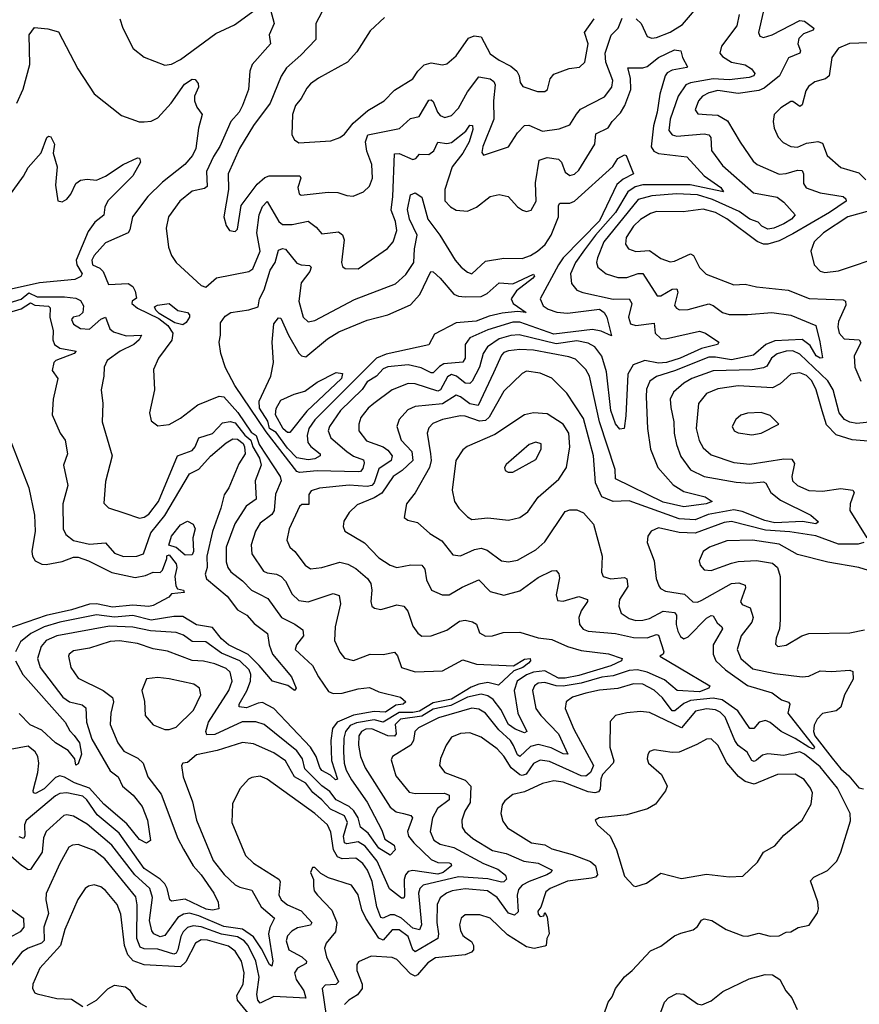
# Model space of a CAD drawing. Extents: x 1552033 to 1694788, y 811965 to 917215.
# Tile 277 of 632: x 1591468 to 1595156, y 908916 to 913242. Entities that reach past the tile are written whole.
import ezdxf

# ---------------------------------------------------------------- set-up
doc = ezdxf.new("R2010")
doc.units = 0

msp = doc.modelspace()

# ---------------------------------------------------------------- linework, layer by layer
at = {"layer": '0CON20XD'}
for points in [[(1592822.2, 913325), (1592769.5, 913225), (1592768.5, 913155), (1592702.9, 913085), (1592640.3, 913029.7), (1592616.2, 912993.8), (1592584.5, 912914.5), (1592568.7, 912875), (1592495, 912776.4), (1592433.6, 912675), (1592384.2, 912565), (1592384.6, 912495), (1592364.2, 912375), (1592375, 912337.5), (1592390, 912315), (1592415, 912311.4), (1592425, 912321.2), (1592440.5, 912425), (1592511.3, 912518.7), (1592545, 912548.4), (1592563.8, 912556.2), (1592698.1, 912555), (1592703.1, 912545), (1592689.2, 912505), (1592695.8, 912475.8), (1592705, 912470.8), (1592823.6, 912483.6), (1592865, 912482.5), (1592905, 912468.9), (1592933.2, 912466.8), (1592978, 912485), (1593005, 912510.8), (1593017.6, 912545), (1593015.3, 912605), (1592993.3, 912663.3), (1592987.4, 912705), (1592997.9, 912735), (1593135.8, 912764.2), (1593185, 912806.9), (1593223.6, 912816.4), (1593265, 912887.5), (1593275, 912889.5), (1593285, 912881.9), (1593303.2, 912835), (1593315, 912820), (1593335, 912811.3), (1593365, 912821.3), (1593395, 912853.2), (1593434.8, 912925.2), (1593485, 912990.9), (1593535, 912982.1), (1593550.5, 912970.5), (1593557.1, 912955), (1593549.5, 912885), (1593550.2, 912805), (1593502.2, 912685), (1593497.8, 912657.8), (1593505, 912645.8), (1593615, 912683.1), (1593655.4, 912745), (1593685, 912777.3), (1593705, 912777.9), (1593765, 912751.8), (1593838.5, 912761.5), (1593885, 912780), (1593914.1, 912825.9), (1593932.1, 912847.9), (1594036.9, 912903.1), (1594069.4, 912945), (1594073.8, 912975), (1594043.4, 913055), (1594040.7, 913095), (1594066.3, 913173.7), (1594097.3, 913205), (1594115, 913248.9)], [(1594176.2, 913245), (1594197.7, 913225), (1594225, 913167.9), (1594245, 913160.6), (1594265, 913163.3), (1594325, 913187), (1594379.1, 913220.9), (1594475, 913333.3)], [(1591908.6, 913245), (1591920.8, 913205), (1591967.1, 913115), (1592015, 913076.9), (1592105, 913041.1), (1592135, 913046.2), (1592175, 913066), (1592329.4, 913180.6), (1592411.7, 913218.3), (1592502, 913285)], [(1592570, 913285), (1592585.6, 913225), (1592564.6, 913175), (1592569.1, 913135), (1592489.1, 913045), (1592478.9, 913015), (1592473.5, 912935), (1592447, 912865), (1592432.1, 912835), (1592395.3, 912795), (1592346.7, 912685), (1592319.5, 912640.5), (1592288, 912575), (1592291.9, 912508.1), (1592279.6, 912500.4), (1592225, 912488.9), (1592171.1, 912445), (1592121.8, 912375), (1592111.1, 912325), (1592121.7, 912241.7), (1592135.4, 912205.4), (1592156, 912175), (1592265, 912073.1), (1592285, 912067.1), (1592332.6, 912107.4), (1592474.3, 912135.7), (1592492.5, 912147.5), (1592524.5, 912225), (1592510.3, 912305), (1592520.6, 912385), (1592535, 912420.9), (1592555, 912442.2), (1592606.5, 912355), (1592622.4, 912342.4), (1592665, 912341.6), (1592735, 912356.6), (1592770.1, 912330.1), (1592795, 912301.1), (1592868.9, 912308.9), (1592885.7, 912295.7), (1592893.9, 912275), (1592881.1, 912175), (1592886.8, 912156.8), (1592897.9, 912147.9), (1592955, 912146.5), (1593084.3, 912235.7), (1593108.5, 912265), (1593124.1, 912315), (1593119.3, 912355), (1593099.3, 912405), (1593107.9, 912465), (1593115, 912652), (1593135, 912653.3), (1593195, 912628), (1593208.3, 912631.7), (1593225, 912650.8), (1593265, 912649.7), (1593287.1, 912665), (1593305, 912704), (1593345, 912697.2), (1593365, 912702.2), (1593427.7, 912752.3), (1593445, 912778.2), (1593456.5, 912776.5), (1593458.9, 912758.9), (1593442.3, 912705), (1593414.8, 912655), (1593367.4, 912595), (1593335.6, 912495), (1593335.3, 912445.3), (1593359.9, 912419.9), (1593385.8, 912404.2), (1593435, 912400), (1593475, 912417.5), (1593535, 912464.6), (1593575, 912473.3), (1593614.5, 912464.5), (1593655, 912420), (1593676.7, 912405), (1593695, 912399.2), (1593715, 912404.2), (1593736.8, 912445), (1593734.7, 912525), (1593750.6, 912625), (1593785, 912636.1), (1593835, 912628.9), (1593848.5, 912615), (1593865, 912571.9), (1593885, 912557.5), (1593905, 912562.7), (1593925, 912580), (1593994.6, 912695), (1593999.7, 912740.3), (1594053.2, 912766.8), (1594070.2, 912795), (1594107.9, 912832.1), (1594127, 912865), (1594152.2, 912935), (1594150.9, 912985), (1594140, 913030), (1594205, 913030.4), (1594225, 913035.9), (1594274.6, 913075.4), (1594345, 913108.6), (1594372.5, 913105), (1594380, 913075), (1594402.1, 913035), (1594399.2, 913030.8), (1594335, 913019.4), (1594311.9, 913008.1), (1594303.2, 912995), (1594280.2, 912915), (1594268.1, 912835), (1594251.7, 912775), (1594242.3, 912682.3), (1594254.3, 912664.3), (1594275, 912654), (1594398.8, 912638.8), (1594474.7, 912555), (1594548.2, 912505), (1594560, 912485), (1594413.8, 912516.2), (1594205, 912515.9), (1594172, 912508), (1594139.5, 912485), (1594085.5, 912395), (1593997.2, 912295), (1593949.4, 912230.6), (1593909, 912175), (1593887.5, 912125), (1593892, 912082), (1593915, 912053.8), (1593942.6, 912042.6), (1594075, 912014.4), (1594145.2, 912015.3), (1594156.8, 911995), (1594142.3, 911935), (1594151.6, 911905), (1594175, 911897.6), (1594255, 911907.8), (1594260, 911865), (1594285, 911841.3), (1594305, 911839.2), (1594455, 911872.7), (1594480.8, 911865), (1594540, 911825), (1594534, 911815), (1594462.6, 911797.4), (1594369.7, 911755), (1594309.2, 911735), (1594275, 911732.4), (1594215, 911744.6), (1594163.3, 911725), (1594139.8, 911685), (1594130.7, 911500.7), (1594124.1, 911445.9), (1594105, 911442), (1594085, 911465.8), (1594064.8, 911524.8), (1594045.5, 911695), (1594025, 911763.6), (1593994.6, 911805), (1593965, 911820.9), (1593915, 911830.5), (1593825, 911817.6), (1593662.7, 911857.3), (1593625, 911854.2), (1593575, 911839.7), (1593522.6, 911805), (1593504.2, 911775.8), (1593487.4, 911715), (1593456.4, 911653.6), (1593445, 911642.8), (1593425, 911645.3), (1593386.8, 911675), (1593365, 911682.3), (1593347.6, 911672.4), (1593317.1, 911615), (1593305, 911609.3), (1593205, 911641.7), (1593175, 911643.5), (1593103.8, 911616.2), (1593023.2, 911555), (1592998.7, 911535), (1592966.5, 911493.5), (1592957.5, 911465), (1592958, 911435), (1592991.5, 911391.5), (1593065, 911365.2), (1593085, 911351.1), (1593104.3, 911325), (1593099.7, 911305), (1593045, 911267.8), (1593025, 911206.7), (1593014.6, 911195), (1592995, 911191.2), (1592915, 911196.2), (1592785, 911182.9), (1592748.3, 911171.7), (1592738, 911155), (1592737.6, 911112.4), (1592707.8, 911112.2), (1592697.2, 911102.8), (1592651.5, 911005), (1592641.9, 910955), (1592654.3, 910925), (1592676.7, 910905), (1592722.5, 910845), (1592745, 910828.9), (1592795, 910834.5), (1592875, 910858.2), (1592910.2, 910850.2), (1592945, 910830), (1592996.3, 910786.3), (1593010.6, 910765), (1593015.3, 910735), (1593010, 910685), (1593015.6, 910665.6), (1593026.7, 910656.7), (1593055, 910650), (1593081.5, 910658.5)], [(1594734.3, 913275), (1594713.2, 913185), (1594719.1, 913169.1), (1594735, 913163.2), (1594773.1, 913175), (1594895, 913237.5), (1594915, 913235.5), (1594956, 913204), (1594953.8, 913195), (1594910.6, 913179.4), (1594891.1, 913158.9), (1594886.4, 913135), (1594897.7, 913105), (1594895.6, 913095), (1594846.1, 913073.9), (1594805.4, 912994.6), (1594739.2, 912940.8), (1594715, 912930), (1594625, 912917.5), (1594535, 912931), (1594495, 912920.2), (1594467.5, 912905), (1594450, 912885), (1594435.5, 912845), (1594447.4, 912827.4), (1594484.7, 912824.7), (1594535, 912821.9), (1594576.8, 912796.8), (1594633.3, 912703.3), (1594690.2, 912620.2), (1594708.1, 912605), (1594805, 912563.4), (1594835, 912565.8), (1594885, 912581.2), (1594905, 912579.5), (1594911.8, 912565), (1594911.3, 912521.3), (1594923.5, 912503.5), (1594985, 912480.7), (1595085, 912465.4), (1595097.8, 912455), (1595098.2, 912445), (1595025, 912394.2), (1594865, 912300.3), (1594805, 912269.7), (1594755, 912255.5), (1594735, 912255.9), (1594707.7, 912267.7), (1594575, 912367.1), (1594525, 912395.2), (1594470.7, 912409.3), (1594382.4, 912397.6), (1594265, 912398.4), (1594239.5, 912390.5), (1594195.9, 912364.1), (1594163.8, 912335), (1594132.9, 912285), (1594129.1, 912255), (1594142.9, 912235), (1594175, 912223.9), (1594235, 912228), (1594285, 912192.9), (1594325, 912178.5), (1594345, 912180.4), (1594415, 912213.1), (1594427.7, 912205), (1594455, 912152.2), (1594484.3, 912124.3), (1594605, 912076.9), (1594655, 912079.7), (1594705, 912068.7), (1594844, 912054), (1594936.9, 912016.9), (1595085, 912010.9), (1595095.6, 912005), (1595097.5, 911987.5), (1595065.3, 911915), (1595062, 911892), (1595067.3, 911865), (1595090, 911840), (1595155.7, 911835.7), (1595162.5, 911822.5), (1595133.3, 911765), (1595136.7, 911715), (1595163.8, 911653.8)], [(1594628.5, 913265), (1594617.8, 913215), (1594551.8, 913125), (1594543.8, 913095), (1594555, 913080), (1594595, 913055.3), (1594655, 913042.8), (1594682.9, 913025), (1594697.9, 913005), (1594693.5, 912995), (1594672.8, 912987.2), (1594585, 912977.8), (1594515, 912982), (1594415.5, 912964.5), (1594395, 912955.3), (1594360.9, 912905), (1594325.2, 912804.8), (1594320.3, 912755), (1594335, 912735.4), (1594355, 912729.3), (1594475, 912739.7), (1594496.1, 912736.1), (1594504, 912724), (1594506.5, 912666.5), (1594555, 912600.7), (1594691.4, 912481.4), (1594795, 912462.2), (1594825, 912439.5), (1594874, 912385), (1594858.6, 912365), (1594824.2, 912345), (1594780.8, 912325), (1594755, 912321.9), (1594728.6, 912335), (1594711.9, 912351.9), (1594675, 912364.7), (1594628.2, 912398.2), (1594512, 912452), (1594445, 912471.4), (1594353.6, 912476.4), (1594245, 912468.4), (1594185, 912451.6), (1594034.4, 912265), (1594005.7, 912195), (1594002.5, 912175), (1594008.5, 912155), (1594045, 912125.3), (1594095, 912109.5), (1594135, 912109.2), (1594185, 912126.9), (1594205, 912126.2), (1594268.5, 912028.5), (1594285, 912028.8), (1594335, 912057.4), (1594355, 912059.3), (1594359.5, 912045), (1594345, 911986.7), (1594353.6, 911973.6), (1594367.2, 911967.2), (1594405, 911967.8), (1594495, 911993.6), (1594515, 911986.6), (1594555, 911955.9), (1594585, 911946.9), (1594665, 911945.9), (1594772.5, 911955), (1594855, 911943.3), (1594965, 911897.5), (1594983.8, 911826.2), (1594994.1, 911755.9), (1594985, 911754.7), (1594967.3, 911765), (1594940, 911810), (1594906.1, 911836.1), (1594785, 911830.4), (1594745.5, 911814.5), (1594691.5, 911768.5), (1594595, 911747.1), (1594525, 911759.6), (1594495, 911758.3), (1594345, 911698.7), (1594265.2, 911674.8), (1594235.7, 911654.3), (1594222.2, 911617.8), (1594219.5, 911585), (1594225.3, 911445.3), (1594238.9, 911355), (1594271.8, 911275), (1594338.8, 911198.8), (1594385, 911168.2), (1594478.8, 911145), (1594510, 911125), (1594483.8, 911115), (1594385, 911101.6), (1594295, 911121.5), (1594085.8, 911225), (1594083.9, 911265), (1594014.6, 911475), (1593971.8, 911675), (1593955.4, 911705), (1593909.5, 911749.5), (1593881.1, 911761.1), (1593725, 911789.8), (1593665, 911792.7), (1593615, 911787.5), (1593595, 911779.2), (1593585, 911767.1), (1593549.3, 911690.7), (1593482.8, 911547.2), (1593445, 911553.7), (1593405, 911585.2), (1593385, 911592.6), (1593325, 911554.6), (1593205, 911542.6), (1593172.9, 911527.1), (1593135.4, 911485), (1593125.4, 911455), (1593143.8, 911395), (1593190.3, 911345), (1593195.1, 911304.9), (1593148.8, 911261.2), (1593108.7, 911235), (1593058.9, 911161.1), (1593025, 911140.6), (1592950.4, 911109.6), (1592915, 911077.1), (1592891.9, 911038.1), (1592889.5, 911015), (1592896.7, 910995), (1592983.1, 910943.1), (1593045, 910877.1), (1593095, 910845.5), (1593125, 910834.5), (1593186.3, 910846.3), (1593235, 910845.5), (1593247.3, 910827.3), (1593255, 910781.2), (1593277.5, 910735), (1593324, 910715), (1593355.2, 910714.8), (1593411.8, 910748.2), (1593485, 910781.1), (1593535, 910729.1), (1593595, 910713.9), (1593665, 910733.1), (1593745, 910790.8), (1593805, 910820.8), (1593825, 910821.9), (1593836.9, 910806.9), (1593839.2, 910789.2), (1593824.6, 910714.6), (1593830, 910690), (1593855, 910687.8), (1593925, 910706.9), (1593962.2, 910695), (1593962.9, 910685), (1593935.3, 910645), (1593924.7, 910615), (1593927.7, 910585), (1593943.9, 910563.9), (1593965, 910554.7), (1594085, 910545.6), (1594165, 910527.9), (1594225, 910526.7), (1594265, 910540), (1594275, 910537.3), (1594298.2, 910465), (1594295, 910453.8), (1594280, 910445), (1594366, 910394), (1594500.5, 910315), (1594495.5, 910305), (1594455, 910289.4), (1594355.7, 910295), (1594300.9, 910340.9), (1594225, 910374.9), (1594182.5, 910385), (1594145, 910382.4), (1594075, 910358.5), (1594025, 910352.9), (1593935, 910327.5), (1593855, 910313.7), (1593824.7, 910314.7), (1593775, 910329.6), (1593745, 910326.7), (1593728.9, 910315), (1593721.1, 910295), (1593735.9, 910215.9), (1593757.1, 910185), (1593835, 910104.7), (1593875.5, 910015), (1593855, 910016.2), (1593802.9, 910042.9), (1593745, 910057.6), (1593711.7, 910048.3), (1593665, 910005.3), (1593655, 910011.8), (1593637.5, 910052.5), (1593623.7, 910075), (1593572.3, 910122.3), (1593515, 910194.7), (1593485, 910212.5), (1593455, 910216.6), (1593307.7, 910175), (1593219.7, 910130.3), (1593204.1, 910115), (1593197.4, 910075), (1593186.5, 910055), (1593105.6, 910005), (1593100.6, 909989.4), (1593119.9, 909919.9), (1593178.3, 909848.3), (1593205, 909841.7), (1593334.3, 909844.3), (1593355.3, 909835), (1593354.6, 909815), (1593303.5, 909776.5), (1593282, 909735), (1593271.2, 909675), (1593287.5, 909637.5), (1593315, 909620), (1593375, 909605.2), (1593505, 909534.5), (1593569.1, 909509.1), (1593602.9, 909482.9), (1593606.1, 909466.1), (1593595.4, 909454.6), (1593585, 909453.2), (1593525, 909467.2), (1593395, 909476.7), (1593240.8, 909439.2), (1593225.8, 909425), (1593220.4, 909405), (1593232.6, 909265), (1593225, 909244), (1593195, 909250.7), (1593145, 909294.3), (1593115, 909309.3), (1593095, 909308.8), (1593065, 909294.8), (1593055, 909297.2), (1593036.7, 909345), (1593016.1, 909455), (1592995.8, 909505), (1592976.1, 909535), (1592945, 909558.5), (1592885, 909555.6), (1592864.2, 909564.2), (1592846.3, 909595), (1592835, 909672.5), (1592819.6, 909705), (1592764.7, 909755), (1592555.3, 909905.3), (1592525, 909918.1), (1592487.2, 909912.8), (1592472.5, 909905), (1592435, 909862), (1592402.7, 909797.3), (1592400.6, 909715), (1592459.5, 909569.5), (1592495.8, 909535.8), (1592606.4, 909466.4), (1592612, 909455), (1592607.1, 909397.1), (1592616.5, 909375), (1592645, 909353), (1592705, 909326.1), (1592750.8, 909275), (1592745, 909264.2), (1592688.3, 909251.7), (1592663, 909237), (1592645, 909216.5), (1592638.1, 909195), (1592650.8, 909155), (1592707.7, 909125), (1592727.5, 909105), (1592727.1, 909095), (1592688.8, 909075), (1592675.8, 909055), (1592682, 909025), (1592716, 908975), (1592725, 908943.1), (1592585, 908950.7), (1592525, 908921.2), (1592514.2, 908935), (1592510.1, 908959.9), (1592520.5, 909035), (1592505.4, 909105), (1592472.2, 909175), (1592454.1, 909195), (1592425, 909212.6), (1592354.6, 909224.6), (1592265, 909256.7), (1592229.8, 909260.2), (1592205, 909253), (1592186.1, 909233.9), (1592175.9, 909214.1), (1592162.7, 909155), (1592155, 909140.8), (1592145, 909136), (1592075, 909158.8), (1592015, 909160.1), (1591996.8, 909166.8), (1591983.3, 909205), (1591983.8, 909353.8), (1591977.6, 909387.6), (1591842.1, 909555), (1591795, 909592.2), (1591725, 909617.7), (1591700, 909615), (1591684.1, 909605.9), (1591644.6, 909535), (1591585, 909402.5)], [(1593070.7, 913250.7), (1593007.2, 913192.8), (1592949.8, 913100.2), (1592907.5, 913055), (1592780.8, 912985), (1592745, 912959.4), (1592729.8, 912940.2), (1592704.7, 912895.3), (1592679.5, 912865), (1592667.1, 912825), (1592662.9, 912735), (1592675, 912713.8), (1592695, 912701.2), (1592835, 912709.4), (1592875, 912723.3), (1592895, 912738.9), (1592932.5, 912787.5), (1592996.9, 912843.1), (1593069.2, 912885), (1593115, 912932.5), (1593195, 912981.8), (1593216.8, 913015), (1593245, 913043.2), (1593275, 913052.1), (1593325, 913043.1), (1593345, 913047.1), (1593385, 913082.5), (1593439.4, 913160.6), (1593465, 913171.1), (1593495, 913165.5), (1593535, 913092.1), (1593575, 913063), (1593625, 913037.6), (1593651.8, 913015), (1593662.8, 912995), (1593666.9, 912965), (1593678, 912948), (1593743.2, 912926.8), (1593774.5, 912925.5), (1593787.1, 912935), (1593798.1, 912981.9), (1593815, 913001.5), (1593882.2, 913027.8), (1593927, 913033), (1593951.1, 913055), (1593965.3, 913135), (1593949.2, 913185), (1593991.3, 913245)], [(1591455.4, 912874.6), (1591483, 912937), (1591512.1, 913045), (1591509.5, 913175), (1591532.9, 913207.1), (1591591.6, 913201.6), (1591638.9, 913188.9), (1591723.5, 913025), (1591795, 912915.8), (1591915, 912820), (1591955.7, 912805.7), (1591993.4, 912793.4), (1592015, 912792.9), (1592045, 912796.2), (1592075, 912810.8), (1592134.1, 912875), (1592191.3, 912958.7), (1592225, 912980.3), (1592238.3, 912978.3), (1592251.8, 912961.8), (1592252.8, 912945), (1592236.2, 912905), (1592236.2, 912885), (1592246.8, 912856.8), (1592270, 912825), (1592253.8, 912765), (1592242.3, 912675), (1592226.8, 912645), (1592193.3, 912605), (1592095, 912528.3), (1592031.2, 912465), (1591963.8, 912375), (1591951.9, 912318.1), (1591944.2, 912305.8), (1591845, 912261.1), (1591795.3, 912205), (1591785.2, 912185), (1591788, 912165), (1591820.1, 912150.1), (1591834.3, 912135), (1591858, 912078), (1591945, 912082.1), (1591965, 912068.9), (1591975, 912048.8), (1591981.2, 912018.8), (1591962.5, 912005), (1591960.8, 911995), (1591985, 911974.6), (1592079.5, 911929.5), (1592118.2, 911898.2), (1592141.4, 911865), (1592136.1, 911833.9), (1592077.8, 911755), (1592055.6, 911705), (1592060.6, 911615), (1592038.6, 911515), (1592045, 911480), (1592075, 911458), (1592125, 911463.5), (1592175, 911490.9), (1592251.1, 911548.9), (1592345, 911587.5), (1592365, 911585.3), (1592425.9, 911515.9), (1592485, 911429.9), (1592506.6, 911415), (1592520.5, 911375), (1592612.6, 911235), (1592616.3, 911215), (1592592.2, 911157.8), (1592586, 911086), (1592575, 911067.6), (1592525, 911029.3), (1592504.2, 910995), (1592484.2, 910935), (1592488.5, 910895), (1592539.5, 910819.5), (1592555, 910811.4), (1592596, 910806), (1592616.9, 910795), (1592635, 910774.5), (1592665, 910718.2), (1592695, 910690.4), (1592735, 910684.7), (1592845, 910720.6), (1592871.5, 910711.5), (1592877.2, 910675), (1592854.2, 910575), (1592851.5, 910515), (1592875, 910462.5), (1592895, 910436.9), (1592935, 910426.7), (1593007.5, 910455), (1593065, 910452.3), (1593115, 910462.5), (1593127.6, 910447.6), (1593146, 910396), (1593205, 910376.5), (1593325, 910380.9), (1593415, 910430), (1593475, 910411), (1593637.3, 910402.7), (1593685, 910432.9), (1593710, 910435), (1593711.4, 910425), (1593702.5, 910415), (1593677.6, 910395), (1593639.1, 910380.9), (1593571.9, 910318.1), (1593525, 910329.1), (1593485, 910322.9), (1593450.7, 910309.3), (1593365, 910256.7), (1593285, 910240), (1593225, 910204.1), (1593195, 910197.6), (1593135, 910198.7), (1593065, 910154.9), (1593025, 910166.2), (1592946.9, 910153.1), (1592919.8, 910140.2), (1592898.9, 910115), (1592891.4, 910085), (1592890.4, 910025), (1592893.6, 909975), (1592902, 909945), (1592925, 909901.6), (1592994.6, 909804.6), (1593058.3, 909681.7), (1593071.7, 909641.7), (1593113.6, 909615), (1593117.8, 909595), (1593095, 909571.9), (1593045, 909601.6), (1592998.2, 909668.2), (1592965.2, 909695), (1592954.3, 909735), (1592936.4, 909766.4), (1592915, 909785.1), (1592857.6, 909815), (1592830.4, 909850.4), (1592795, 909875.8), (1592720.8, 909950.8), (1592710.7, 909995), (1592685, 910029.4), (1592541.8, 910145), (1592505, 910157.3), (1592445, 910157.7), (1592325, 910101.3), (1592290.3, 910100.3), (1592285.9, 910115), (1592297.6, 910155), (1592386.2, 910295), (1592401.9, 910335), (1592391.9, 910375), (1592375, 910391.2), (1592325, 910411.3), (1592275, 910423), (1592225, 910426.2), (1592117.8, 910467.8), (1592055, 910477.4), (1591985, 910501), (1591906.7, 910513.3), (1591865, 910510), (1591775, 910480), (1591705, 910468.7), (1591685.6, 910455), (1591682.5, 910445), (1591692.7, 910395), (1591725, 910348.2), (1591834.2, 910294.2), (1591875, 910263.5), (1591880.8, 910245), (1591868.3, 910195), (1591865.3, 910145), (1591898.7, 910065), (1591925, 910028.2), (1591987.4, 909997.4), (1592010.8, 909975), (1592030.9, 909915), (1592089.6, 909839.6), (1592162.3, 909645), (1592188.1, 909598.1), (1592230.4, 909525), (1592265.6, 909485), (1592320.9, 909405), (1592340.6, 909365), (1592343.3, 909335), (1592315, 909330), (1592286.6, 909333.4), (1592195, 909377.3), (1592135, 909369.1), (1592126.9, 909375), (1592116.5, 909425), (1592105.6, 909445.6), (1592085.7, 909465.7), (1592015, 909512), (1591905, 909668.3), (1591807.8, 909747.8), (1591763, 909815), (1591745, 909830.6), (1591675, 909845.5), (1591645, 909842.2), (1591625, 909832), (1591497.1, 909722.9), (1591489.8, 909705), (1591490.3, 909655), (1591485, 909644.6), (1591465, 909652.4)], [(1595195, 913140.3), (1595113.3, 913136.7), (1595065, 913117.1), (1595035.5, 913075), (1595023.6, 912995), (1595008.1, 912981.9), (1594960.8, 912969.2), (1594932.6, 912947.4), (1594921.7, 912928.3), (1594905, 912867.5), (1594895, 912860.5), (1594865, 912881.9), (1594855, 912882.2), (1594811.1, 912855), (1594782.3, 912825), (1594777.4, 912795), (1594782.4, 912765), (1594800, 912725), (1594821.9, 912701.9), (1594855, 912684.7), (1594885, 912681.2), (1594925, 912699.2), (1594955, 912703.8), (1594975, 912706.8), (1594995, 912698.8), (1595015, 912645.6), (1595075, 912591.9), (1595155, 912569.4), (1595185, 912537.9)], [(1591419.6, 912465), (1591485.3, 912554.7), (1591505, 912592.5), (1591562.8, 912657.2), (1591586.6, 912723.4), (1591595, 912729.5), (1591605, 912726.9), (1591621.4, 912695), (1591614.7, 912655), (1591633.3, 912595), (1591625.6, 912515), (1591635.6, 912445.6), (1591655, 912441.9), (1591675, 912453.1), (1591693.3, 912475), (1591715, 912522), (1591735, 912537.1), (1591765, 912541.4), (1591805, 912536.9), (1591845, 912553.9), (1591922.5, 912605), (1591985, 912635.4), (1591995, 912633.8), (1591998.9, 912615), (1591965, 912555.8), (1591855, 912445.6), (1591841.5, 912418.5), (1591837.9, 912382.1), (1591797.9, 912352.1), (1591768.8, 912311.2), (1591715.6, 912185), (1591718.6, 912165), (1591742.6, 912125), (1591737.1, 912112.9), (1591709.5, 912100.5), (1591555, 912085.7), (1591391.6, 912048.4)], [(1592697.7, 911252.3), (1592685, 911256.8), (1592551.3, 911431.3), (1592413.7, 911635), (1592372.1, 911712.1), (1592351.7, 911775), (1592344.2, 911825), (1592350.4, 911855), (1592350, 911910), (1592370.3, 911939.7), (1592395, 911955.8), (1592475, 911967.1), (1592515, 911980), (1592520.9, 912015), (1592541.9, 912055), (1592568.8, 912141.2), (1592590, 912175), (1592605, 912228.9), (1592622.9, 912237.1), (1592635, 912233.9), (1592685, 912172.2), (1592705, 912164.2), (1592741.7, 912161.7), (1592747.9, 912155), (1592742, 912135), (1592703.9, 912085), (1592694.7, 912005), (1592713.9, 911935), (1592735, 911913.6), (1592765, 911919.6), (1592938.1, 912011.9), (1593118.7, 912081.3), (1593165, 912122.7), (1593199.1, 912175), (1593202.1, 912235), (1593214.8, 912295), (1593180, 912365), (1593172.3, 912407.7), (1593185, 912472), (1593205, 912480.6), (1593235, 912462), (1593261.2, 912365), (1593314.2, 912295), (1593381.2, 912185), (1593407.5, 912155), (1593435, 912132.2), (1593455, 912125.6), (1593515, 912180.6), (1593595, 912193.2), (1593675, 912192.2), (1593712.2, 912205), (1593743.2, 912225), (1593776.1, 912253.9), (1593802.4, 912295), (1593834.8, 912375), (1593835.4, 912424.6), (1593840.8, 912435), (1593885, 912435.3), (1593905, 912444.1), (1594073.4, 912596.6), (1594095, 912632), (1594125, 912648), (1594132.5, 912645), (1594164, 912565), (1594118.8, 912541.2), (1594091.9, 912518.1), (1594015, 912357.6), (1593856.2, 912195), (1593835.4, 912165), (1593754.5, 912015), (1593767.9, 911985), (1593789.8, 911969.8), (1593827.3, 911957.3), (1593875, 911952), (1594015, 911969.8), (1594036.3, 911955), (1594047.6, 911935), (1594067.5, 911852.5), (1594022.7, 911872.7), (1593985, 911880), (1593815, 911859.9), (1593665, 911912.8), (1593635, 911912.9), (1593525, 911879.8), (1593445, 911844), (1593425.3, 911815), (1593425.6, 911754.4), (1593415, 911737.5), (1593331, 911729), (1593311.8, 911718.2), (1593285, 911690.3), (1593275, 911689.8), (1593232.2, 911712.2), (1593175, 911725.9), (1593085, 911716.8), (1593065, 911707.2), (1593034.9, 911675.1), (1592995, 911651.3), (1592972.5, 911617.5), (1592877.5, 911525), (1592829.5, 911455), (1592823.3, 911435), (1592835.3, 911405), (1592905, 911344.8), (1592935, 911324.8), (1592978.3, 911308.3), (1592981.4, 911295), (1592975, 911270), (1592965, 911257.3), (1592955, 911254.8), (1592775, 911259.6), (1592697.7, 911252.3)], [(1595206.7, 912403.3), (1595105.6, 912375), (1594999.5, 912305), (1594958.9, 912265), (1594943.1, 912225), (1594958.1, 912165), (1594985, 912136.7), (1595005, 912131.5), (1595065, 912138.7), (1595265, 912205.5)], [(1592735, 911308.7), (1592685, 911316.4), (1592645, 911359), (1592595, 911428.4), (1592564.8, 911445), (1592558.5, 911478.5), (1592521.8, 911535), (1592519.8, 911565), (1592571.1, 911675), (1592583.7, 911735), (1592577.1, 911825), (1592585, 911905.5), (1592605, 911931.4), (1592615, 911930.8), (1592648.3, 911855), (1592695, 911776.5), (1592705.7, 911765), (1592725, 911760), (1592820.4, 911839.6), (1592869.5, 911870.5), (1592995, 911921.6), (1593085, 911944.8), (1593185, 911988.6), (1593225.6, 912034.4), (1593274.1, 912135.9), (1593285, 912133.6), (1593315, 912105.9), (1593375.7, 912035.7), (1593395, 912026.7), (1593425, 912024), (1593495, 912026.2), (1593521.1, 912038.9), (1593575, 912086.2), (1593635, 912080.6), (1593725, 912124), (1593729.5, 912115), (1593720.9, 912105), (1593649.8, 912050.2), (1593627.7, 912015), (1593635.3, 911995), (1593692.9, 911955), (1593655, 911959.3), (1593587.6, 911952.4), (1593530.6, 911939.4), (1593472.9, 911917.1), (1593385, 911909.1), (1593290.3, 911859.7), (1593265, 911813.6), (1593077.5, 911772.5), (1593035, 911754), (1592935.7, 911655), (1592765, 911483), (1592737.5, 911445), (1592730.4, 911415), (1592734.5, 911384.5), (1592746.8, 911366.8), (1592787.8, 911335), (1592788.6, 911325), (1592765, 911312.5), (1592735, 911308.7)], [(1591353, 911977), (1591475, 912014.4), (1591508.2, 912041.8), (1591545, 912024.4), (1591665, 912024.6), (1591715, 912017.6), (1591735, 912007.8), (1591747.8, 911985), (1591745.1, 911954.9), (1591729.2, 911940.8), (1591702.9, 911935), (1591695.4, 911925), (1591705, 911904.5), (1591735.3, 911885.3), (1591775, 911882.5), (1591825, 911926.1), (1591845, 911934.4), (1591863.9, 911883.9), (1591879.8, 911869.8), (1591935, 911852.6), (1592003.8, 911855), (1591992.3, 911835), (1591969.6, 911815), (1591908.9, 911785), (1591852.5, 911745), (1591838.9, 911715), (1591838.2, 911675), (1591825.7, 911615.7), (1591832.7, 911555), (1591830.9, 911475), (1591873.5, 911325), (1591845, 911212.5), (1591838.3, 911118.3), (1591857.8, 911097.8), (1591925.3, 911075.3), (1591995, 911051.5), (1592015, 911055.5), (1592035, 911070), (1592078.3, 911125), (1592161.8, 911325), (1592225, 911349.6), (1592238.8, 911365), (1592255.5, 911405), (1592315, 911423.2), (1592359, 911471), (1592393.3, 911476.7), (1592415, 911470.6), (1592456.9, 911416.9), (1592482.8, 911395), (1592491.5, 911365), (1592521.6, 911315), (1592528.8, 911285), (1592501.9, 911215), (1592507.2, 911135), (1592462.9, 911105), (1592412.8, 911027.2), (1592375.2, 910925), (1592375, 910860), (1592381.8, 910835), (1592395, 910816.4), (1592446.9, 910776.9), (1592486.2, 910735), (1592518.7, 910718.7), (1592558.1, 910698.1), (1592617.9, 910615), (1592676.3, 910586.3), (1592711.2, 910561.2), (1592714.8, 910535), (1592683.8, 910495), (1592678.5, 910475), (1592754.5, 910404.5), (1592780.3, 910355), (1592825, 910290), (1592845, 910281.7), (1592885, 910283.1), (1592955, 910302), (1593005, 910307.9), (1593045, 910288.5), (1593141.2, 910265), (1593164.3, 910245), (1593153.3, 910235), (1593119.9, 910230.1), (1593075, 910200.1), (1593025, 910201.8), (1592935, 910186.3), (1592862.6, 910155), (1592842.1, 910127.9), (1592834.4, 910075), (1592837.5, 909987.5), (1592864.2, 909905.8), (1592855, 909901.5), (1592832.8, 909922.8), (1592795, 909942.9), (1592786.5, 909956.5), (1592770.7, 910005), (1592745.4, 910045.4), (1592585, 910215.2), (1592535, 910242), (1592515, 910239.7), (1592465, 910218.8), (1592432.3, 910222.3), (1592432.6, 910235), (1592466.1, 910293.9), (1592481.7, 910335), (1592482.8, 910365), (1592476.4, 910385), (1592435, 910424.3), (1592355, 910459.2), (1592285, 910508), (1592225, 910509.8), (1592188, 910538), (1592155, 910549.8), (1592043.1, 910556.9), (1591965, 910573.1), (1591862.1, 910577.9), (1591630.6, 910535), (1591584.7, 910515), (1591562.7, 910487.3), (1591546.6, 910435), (1591557.4, 910395), (1591657.6, 910265), (1591686.5, 910245), (1591741.8, 910231.7), (1591758.2, 910218.2), (1591761.5, 910155), (1591785, 910080.8), (1591865, 909941.1), (1591900.8, 909915), (1591920, 909875), (1591966.7, 909835), (1592005.5, 909785), (1592029.6, 909725), (1592043.3, 909635), (1592025, 909624.4), (1591995, 909639.6), (1591938.8, 909708.8), (1591837.3, 909795), (1591775.2, 909865.2), (1591708.4, 909888.4), (1591665, 909914), (1591645, 909920), (1591625, 909913), (1591575, 909863.2), (1591537.5, 909842.5), (1591528, 909845), (1591527.3, 909855), (1591548.4, 909935), (1591552, 909975), (1591547.1, 910005), (1591535.9, 910025), (1591505, 910050.3), (1591425.9, 910035.9)], [(1591420.6, 911955), (1591475, 911971.9), (1591515, 911997.5), (1591535, 911987.9), (1591595, 911983.6), (1591601.8, 911975), (1591599.8, 911935), (1591615.1, 911875.1), (1591613.9, 911835), (1591620.2, 911815), (1591645, 911798.3), (1591715.8, 911785), (1591707.5, 911775), (1591626.7, 911745), (1591618.1, 911735), (1591610.8, 911700.8), (1591636.2, 911665), (1591615.5, 911574.5), (1591611.1, 911505), (1591645.7, 911425), (1591667.5, 911395), (1591677.5, 911335), (1591660.9, 911285), (1591679.1, 911195), (1591658.2, 911115), (1591659.5, 911005), (1591670.7, 910980.7), (1591703.8, 910953.8), (1591775, 910938.2), (1591845, 910943.8), (1591885, 910897.3), (1591923.6, 910883.6), (1591982.5, 910885), (1592011.9, 910895), (1592043.4, 910986.6), (1592105, 911064.1), (1592213.9, 911246.1), (1592255, 911267.2), (1592306.5, 911323.5), (1592375, 911382.2), (1592405, 911400.5), (1592425, 911398.4), (1592449.1, 911379.1), (1592455.3, 911365.3), (1592457.9, 911335), (1592430.2, 911289.8), (1592386.1, 911185), (1592366.2, 911153.8), (1592352.1, 911095), (1592315, 910993.3), (1592289.8, 910885), (1592291.9, 910835), (1592282.2, 910805), (1592289.3, 910785), (1592379.2, 910709.2), (1592425, 910649.4), (1592465.2, 910625.2), (1592498.5, 910588.5), (1592557.1, 910545), (1592564.2, 910495), (1592578, 910455), (1592662.7, 910355), (1592681.9, 910305), (1592675, 910294.4), (1592646.1, 910316.1), (1592578.8, 910335), (1592520.2, 910405), (1592472.2, 910452.2), (1592384.8, 910495), (1592355, 910521.1), (1592315, 910570.9), (1592245, 910583.5), (1592185, 910620.2), (1592145, 910620.1), (1592045, 910603.2), (1591965, 910624.4), (1591885, 910616.3), (1591805, 910627.6), (1591645, 910594.7), (1591575, 910573.9), (1591517.5, 910545), (1591472, 910508), (1591450.2, 910465)], [(1592185, 911901.6), (1592149.3, 911909.3), (1592081, 911951), (1592065.4, 911965), (1592060.2, 911979.8), (1592072.7, 911987.3), (1592125, 911994.1), (1592163.4, 911963.4), (1592204.7, 911954.7), (1592214.5, 911945), (1592213.3, 911935), (1592198.8, 911911.2), (1592185, 911901.6)], [(1595214.8, 911474.8), (1595145, 911467.4), (1595115, 911473), (1595091.8, 911485), (1595068.7, 911515), (1595042.2, 911615), (1595018.1, 911655), (1594895, 911772.9), (1594865, 911786.5), (1594835, 911785.7), (1594795, 911774.3), (1594771.2, 911755), (1594750.4, 911719.6), (1594735, 911711.6), (1594686.5, 911703.5), (1594515, 911699.3), (1594420.4, 911665), (1594385.4, 911645), (1594340.8, 911605), (1594325.3, 911575), (1594327.9, 911537.9), (1594341.9, 911475), (1594342.6, 911425), (1594353.1, 911375), (1594372.3, 911322.3), (1594415, 911263.4), (1594475, 911234.3), (1594615, 911209.6), (1594675, 911204.8), (1594735, 911211.8), (1594745.7, 911205.7), (1594767.9, 911165), (1594810.6, 911130.6), (1594943.3, 911065), (1594977.9, 911035), (1594965, 911026.8), (1594907, 911037), (1594785, 911031.5), (1594741.6, 911041.6), (1594641.6, 911081.6), (1594605, 911088.6), (1594491.8, 911068.2), (1594435, 911044), (1594365, 911048.1), (1594312.8, 911067.2), (1594145, 911128.4), (1594075, 911125.3), (1594025, 911145.7), (1593997, 911207), (1593988.3, 911325), (1593945, 911490), (1593871, 911601), (1593805, 911666.5), (1593755, 911689.2), (1593695, 911697.3), (1593675, 911686.9), (1593595, 911610), (1593529.7, 911495), (1593515, 911480.5), (1593487.6, 911477.6), (1593425, 911500), (1593405, 911501.4), (1593325, 911484.7), (1593282.7, 911467.3), (1593265, 911448.1), (1593257.5, 911425), (1593272.6, 911335), (1593275.6, 911305), (1593268.4, 911275), (1593205, 911162.5), (1593166.9, 911115), (1593157.5, 911055), (1593173.6, 911043.6), (1593215, 911032.5), (1593270, 910985), (1593322, 910952), (1593371.3, 910891.3), (1593405, 910886.2), (1593465.8, 910914.2), (1593495, 910919.5), (1593521.5, 910911.5), (1593585, 910864.1), (1593615, 910860), (1593655, 910867.7), (1593735, 910912.5), (1593775, 910947.9), (1593865, 911080.5), (1593885, 911088.2), (1593915, 911087.8), (1593944.6, 911074.6), (1593988.1, 911025), (1594026.8, 910885), (1594024.5, 910815), (1594031.4, 910795), (1594065.3, 910785.3), (1594125, 910790.8), (1594135.3, 910785.3), (1594139.1, 910750.9), (1594103.3, 910695), (1594100, 910665), (1594110, 910635), (1594145, 910611.2), (1594175, 910602.8), (1594205, 910603.3), (1594235, 910610.6), (1594295, 910642.6), (1594345, 910637.2), (1594353.4, 910625), (1594352.2, 910585), (1594359.1, 910555), (1594371.2, 910531.2), (1594385, 910521.5), (1594405, 910530), (1594485, 910612.2), (1594505, 910624.6), (1594515, 910623.3), (1594531.5, 910591.5), (1594553.1, 910575), (1594556, 910565), (1594515.2, 910495), (1594514.3, 910455), (1594526.9, 910425), (1594569.3, 910385), (1594665, 910316.5), (1594774.2, 910285), (1594815, 910253.8), (1594845, 910243.8), (1594852, 910235), (1594841.8, 910195), (1594959.3, 910045), (1594955, 910036.9), (1594935, 910045.6), (1594875, 910083.3), (1594812.5, 910115), (1594765, 910153.8), (1594745, 910162.9), (1594716.6, 910155), (1594692.9, 910127.1), (1594675, 910127.9), (1594622.8, 910205), (1594554.2, 910254.2), (1594515, 910260.9), (1594415, 910250.4), (1594385, 910238.1), (1594346.6, 910205), (1594335, 910205.2), (1594292.1, 910262.1), (1594255.4, 910295.4), (1594205, 910323), (1594165, 910324.4), (1594095, 910303.6), (1594015, 910296.2), (1593955, 910283.1), (1593897.1, 910265), (1593868.9, 910245), (1593864.6, 910215), (1593901.9, 910125), (1593989.4, 909965), (1593975.5, 909934.5), (1593955, 909918.9), (1593935, 909919.3), (1593883.2, 909943.2), (1593795, 909982.7), (1593755, 909989.1), (1593725, 909974.1), (1593692.3, 909927.7), (1593675, 909921.5), (1593665, 909924.5), (1593627.6, 909955), (1593595, 910005.9), (1593565, 910038.8), (1593495, 910089.2), (1593445, 910108), (1593405, 910106.2), (1593365, 910089.4), (1593341.9, 910055), (1593316.1, 909996.1), (1593312, 909965), (1593335.8, 909935), (1593425, 909900.5), (1593449.8, 909875), (1593447.2, 909802.8), (1593423.2, 909765), (1593410.9, 909725), (1593411.8, 909695), (1593423.6, 909675), (1593459.2, 909645), (1593545, 909591.9), (1593605, 909578.3), (1593682.9, 909545), (1593745, 909535.7), (1593806.9, 909505), (1593801.9, 909495), (1593783.5, 909485), (1593705.7, 909455.7)], [(1592645, 911427.4), (1592625, 911444.8), (1592592.4, 911505), (1592595, 911534), (1592615, 911570), (1592673.4, 911596.6), (1592720.7, 911609.3), (1592775, 911648.8), (1592858.3, 911691.7), (1592886.7, 911686.7), (1592881.4, 911665), (1592728.7, 911521.3), (1592655, 911428.5), (1592645, 911427.4)], [(1595265, 911384.2), (1595125, 911396), (1595055, 911418.1), (1595011.8, 911461.8), (1594993.2, 911523.2), (1594967.5, 911615), (1594948.5, 911655), (1594925, 911678.7), (1594895, 911690), (1594856.3, 911683.7), (1594808.8, 911641.2), (1594775, 911624.7), (1594625, 911633), (1594535, 911620.5), (1594485, 911599.3), (1594450.6, 911555), (1594440.5, 911445), (1594452.8, 911392.8), (1594470.1, 911360.1), (1594505, 911330.3), (1594605, 911296.2), (1594675, 911289.3), (1594825, 911312.4), (1594860.2, 911310.3), (1594872.4, 911292.4), (1594859.7, 911235), (1594863.2, 911215), (1594885.6, 911195), (1594935, 911173.7), (1594995, 911170.5), (1595075, 911182.1), (1595128, 911175), (1595134.4, 911165), (1595115.7, 911114.3), (1595115.3, 911085), (1595189.5, 910965)], [(1593615, 911043.3), (1593665, 911054.5), (1593700.6, 911079.4), (1593745, 911144.5), (1593836.4, 911223.6), (1593870.8, 911275), (1593885.2, 911365), (1593880.5, 911425), (1593855, 911465.3), (1593785, 911509.7), (1593725, 911514.7), (1593685, 911506.1), (1593555, 911419), (1593433.5, 911366.5), (1593415, 911351.9), (1593383.6, 911305), (1593367.7, 911175), (1593377.9, 911125), (1593397.5, 911095), (1593435, 911057.3), (1593455, 911046.2), (1593525, 911052.9), (1593615, 911043.3)], [(1594685, 911418.5), (1594725, 911424.6), (1594802.5, 911465), (1594765, 911503.1), (1594725.3, 911515.3), (1594665, 911513.6), (1594636.2, 911503.8), (1594614.2, 911485), (1594598, 911455), (1594606.2, 911435), (1594625, 911427.1), (1594685, 911418.5)], [(1591425.9, 911395.9), (1591508.6, 911185), (1591532.7, 911065), (1591535.9, 910995), (1591521.4, 910905), (1591524.3, 910884.2), (1591536.5, 910865), (1591565, 910849.7), (1591585, 910847.6), (1591655, 910861.3), (1591705, 910880.3), (1591725, 910880.5), (1591770, 910865), (1591872.4, 910812.4), (1591975, 910791.8), (1592020, 910800), (1592055, 910814.6), (1592085, 910813.6), (1592096, 910824), (1592114.4, 910875), (1592115, 910886.7), (1592125, 910891.2), (1592155, 910850.8), (1592158.8, 910835), (1592149.2, 910795), (1592154.6, 910754.6), (1592161.4, 910741.4), (1592188, 910735), (1592191.2, 910725), (1592135, 910720), (1592122.5, 910705), (1592055, 910668.1), (1592035.9, 910664.1), (1591965, 910670), (1591875, 910660.5), (1591805.7, 910675.7), (1591775, 910674.6), (1591695, 910648.7), (1591585, 910624.1), (1591414.1, 910565)], [(1593635, 911253.1), (1593735, 911310), (1593758.9, 911355), (1593758.9, 911378.9), (1593735, 911386.2), (1593705.8, 911375), (1593605, 911288), (1593598, 911275), (1593600.6, 911260.6), (1593613.2, 911253.2), (1593635, 911253.1)], [(1592195, 910888.7), (1592155, 910922.9), (1592122.9, 910932.9), (1592135, 910973.2), (1592175, 911022.5), (1592205, 911038.8), (1592230, 911025), (1592239.2, 911005), (1592228.9, 910965), (1592231.2, 910905), (1592225, 910891.3), (1592195, 910888.7)], [(1595175.7, 910945), (1595152.2, 910937.8), (1595065, 910937), (1594965, 910973.6), (1594851.8, 910991.8), (1594745, 910999.2), (1594595, 911037.3), (1594562.9, 911032.9), (1594435, 910986.1), (1594365, 910988.3), (1594275, 911009.1), (1594241.4, 910995), (1594227, 910973), (1594224.5, 910945), (1594255, 910863.8), (1594263.6, 910786.4), (1594275.6, 910755), (1594283.4, 910743.4), (1594305, 910731.1), (1594387.9, 910717.9), (1594425, 910683.9), (1594445, 910683.2), (1594465, 910691.4), (1594595, 910765.2), (1594627.8, 910767.8), (1594655, 910757.1), (1594655.9, 910745), (1594634.6, 910684.6), (1594642.4, 910672.4), (1594677.2, 910657.2), (1594690, 910615), (1594684.2, 910595), (1594638.1, 910535), (1594619.7, 910475), (1594636.7, 910435), (1594689.4, 910389.4), (1594785, 910368.8), (1594905.3, 910354.7), (1594935, 910357.9), (1594985, 910381.5), (1595035, 910377.9), (1595114.6, 910384.6), (1595127.6, 910377.6), (1595129.6, 910345), (1595091.8, 910275), (1595075, 910221.1), (1595055, 910205.4), (1594995, 910193.6), (1594971, 910169), (1594958.3, 910141.7), (1594955.2, 910115), (1594961.5, 910095), (1595037.9, 909997.9), (1595075, 909949.9), (1595110.4, 909920.4), (1595155, 909867.1), (1595175, 909862.2)], [(1595238.7, 910808.7), (1595155, 910834.6), (1595018.3, 910858.3), (1594885, 910891.5), (1594805, 910938.2), (1594687.5, 910955), (1594575, 910951.6), (1594498.6, 910925), (1594471.1, 910905), (1594452.5, 910865), (1594457.1, 910845), (1594475, 910824.5), (1594505, 910822.5), (1594595, 910853.7), (1594625, 910861.4), (1594705, 910866.1), (1594774.5, 910854.5), (1594797.1, 910835), (1594808.1, 910795), (1594808.5, 910605), (1594805.6, 910565), (1594790.8, 910525), (1594788.3, 910498.3), (1594798, 910488)], [(1593081.5, 910658.5), (1593125, 910670.9), (1593155.8, 910665), (1593173.8, 910643.8), (1593195, 910577.1), (1593216.9, 910546.9), (1593235, 910533.1), (1593275, 910534.4), (1593345, 910559.7), (1593400.8, 910599.2), (1593425, 910603.6), (1593456.6, 910596.6), (1593475.4, 910585.4), (1593488.3, 910548.3), (1593515, 910533.5), (1593545, 910534.6), (1593591.2, 910548.8), (1593665, 910551), (1593745, 910526.6), (1593805, 910519.4), (1593875, 910488.4), (1593935, 910470), (1594055, 910456), (1594114, 910435), (1594112.5, 910425), (1594065, 910403.3), (1593925, 910360.4), (1593865, 910349.5), (1593835, 910348.7), (1593775, 910381.3), (1593725, 910375.4), (1593694.2, 910364.2), (1593653.1, 910335), (1593639.7, 910295), (1593657, 910195), (1593695.5, 910115), (1593685, 910109.1), (1593645, 910124.8), (1593615.7, 910145), (1593581.9, 910211.9), (1593547.4, 910255), (1593525, 910271.6), (1593495, 910277.9), (1593435, 910264.9), (1593361.3, 910228.7), (1593285, 910213.2), (1593235, 910181.7), (1593141.5, 910168.5), (1593118.1, 910145), (1593122.3, 910105), (1593115, 910094.2), (1593085, 910096), (1593015, 910126.7), (1592988.9, 910125), (1592969.4, 910115), (1592957.6, 910095), (1592955.7, 910055), (1592965, 910004.3), (1592985, 909955.6), (1593095, 909782.8), (1593122.2, 909762.2), (1593154.1, 909754.1), (1593186, 909746), (1593193.9, 909735), (1593172.3, 909675), (1593176, 909655), (1593199.1, 909625), (1593275, 909551.6), (1593305, 909539.6), (1593355, 909537.5), (1593362.5, 909535), (1593364.4, 909525), (1593329, 909495), (1593305, 909488.3), (1593195, 909504.6), (1593175, 909499.4), (1593162.6, 909485), (1593156.3, 909465), (1593158.5, 909391.5), (1593155, 909382.2), (1593145, 909381.8), (1593093.1, 909423.1), (1593038.3, 909545), (1592985, 909610.3), (1592955, 909629.3), (1592905, 909620.6), (1592894.9, 909624.9), (1592890.5, 909655), (1592907.7, 909715), (1592895, 909743.8), (1592833.3, 909773.3), (1592795.6, 909815), (1592756.5, 909846.5), (1592725, 909887.9), (1592674.8, 909915), (1592635.8, 909985), (1592585, 910020.5), (1592495, 910060.8), (1592446.6, 910066.6), (1592335, 910030.9), (1592245, 910012.2), (1592205, 909978.9), (1592184.5, 909975.5), (1592178.6, 909965), (1592185.5, 909915), (1592226.8, 909805), (1592244.8, 909724.8), (1592318.5, 909548.5), (1592366.1, 909486.1), (1592415, 909440.7), (1592435, 909430.3), (1592488.1, 909418.1), (1592528.2, 909345), (1592588.1, 909295), (1592566.8, 909253.2), (1592560.8, 909225), (1592580.4, 909105), (1592576.1, 909083.9), (1592565, 909091.5), (1592530.4, 909160.4), (1592495, 909212.3), (1592446.5, 909246.5), (1592365, 909257.2), (1592255, 909304.7), (1592214, 909316), (1592187.9, 909312.1), (1592162.2, 909297.8), (1592105, 909217.9), (1592085, 909213), (1592056.8, 909225), (1592048.3, 909238.3), (1592037.9, 909285), (1592050.8, 909385), (1592039.2, 909425), (1591974.5, 909485), (1591872.2, 909615), (1591765, 909707.3), (1591705, 909743.2), (1591675, 909748.7), (1591661.4, 909745), (1591584.4, 909675.6), (1591571.9, 909648.1), (1591566.2, 909583.8), (1591515, 909507.7), (1591505, 909506.9), (1591475.7, 909525.7), (1591405, 909586.7)], [(1594798, 910488), (1594835, 910494.4), (1594904.7, 910535.3), (1594935, 910545.5), (1595115, 910547.8), (1595179.3, 910560.7)], [(1591450.2, 910425), (1591481.5, 910365), (1591667.1, 910155), (1591687.9, 910117.9), (1591707.2, 910097.2), (1591730.9, 910065), (1591739.6, 910015), (1591725, 909972.5), (1591715, 909966.7), (1591710.8, 909995), (1591680.9, 910030.9), (1591625, 910064.4), (1591565, 910120), (1591513.8, 910143.8), (1591465, 910193.5)], [(1592125, 910123.8), (1592155, 910134.3), (1592231.2, 910208.8), (1592263.8, 910275), (1592258.1, 910305), (1592232.4, 910322.4), (1592125, 910346.4), (1592075, 910352.2), (1592025, 910346.2), (1592004.2, 910294.2), (1592015.7, 910245.7), (1592018.6, 910185), (1592055, 910144.3), (1592105, 910124), (1592125, 910123.8)], [(1594032.5, 908865), (1594052.9, 908925), (1594071.1, 908948.9), (1594085, 908986.2), (1594125, 909037.5), (1594159.2, 909065), (1594238.6, 909151.4), (1594285, 909171.5), (1594345, 909216.9), (1594372.1, 909227.9), (1594427, 909243), (1594445, 909257.5), (1594463.8, 909286.2), (1594475, 909291.4), (1594508.8, 909285), (1594572, 909245), (1594645, 909217.1), (1594665, 909215.7), (1594715, 909228.1), (1594765, 909216), (1594805, 909217.1), (1594835, 909232.9), (1594855, 909234.4), (1594887.2, 909252.8), (1594935.5, 909264.5), (1594972.6, 909317.4), (1594977.5, 909335), (1594974.4, 909365.6), (1594941.7, 909458.3), (1594956.2, 909475), (1595016.1, 909503.9), (1595057.5, 909545), (1595076, 909584), (1595118, 909722), (1595115.8, 909755), (1595061.4, 909865), (1594985, 909959.4), (1594915, 910015.4), (1594895, 910024.8), (1594825, 910009.7), (1594754.1, 910015.9), (1594731.3, 910011.3), (1594705, 909988.2), (1594695, 909983.3), (1594685, 909987.3), (1594663.2, 910023.2), (1594625, 910053.6), (1594609, 910075), (1594566.8, 910176.8), (1594545, 910199.4), (1594525, 910209.1), (1594485, 910214.5), (1594436.3, 910203.7), (1594375, 910131.1), (1594235, 910197.7), (1594195, 910203.1), (1594135, 910196.8), (1594085, 910184.5), (1594061.7, 910158.3), (1594060, 910045), (1594078.4, 909985), (1594075.4, 909975), (1594028.8, 909925), (1594020.9, 909905), (1594018.4, 909861.6), (1594010.2, 909849.8), (1593995, 909844.8), (1593965, 909849.2), (1593855, 909892.4), (1593815, 909897.8), (1593765, 909886.4), (1593685, 909849.7), (1593635, 909837.5), (1593599.8, 909810.2), (1593587.8, 909792.2), (1593582.1, 909755), (1593590.5, 909720.5), (1593611.2, 909691.2), (1593715.7, 909625.7), (1593775, 909616.6), (1593805, 909598.6), (1593894.6, 909574.6), (1593975, 909542.8), (1593997.2, 909525), (1594006.9, 909485), (1593997.5, 909475), (1593980.2, 909469.8), (1593875, 909457.4), (1593798.5, 909425), (1593779.4, 909410.6), (1593757.5, 909342.5), (1593744.4, 909325), (1593745, 909312.5), (1593755, 909302.5), (1593770, 909305), (1593775, 909320), (1593785, 909300), (1593793.3, 909225), (1593783.3, 909205), (1593781.2, 909175), (1593775, 909171.4), (1593728.5, 909161.5), (1593695, 909168.8), (1593611.5, 909221.5), (1593535, 909294.7), (1593489.5, 909309.5), (1593425, 909309.6), (1593406.9, 909295), (1593400.8, 909265), (1593405, 909240), (1593415, 909218.1), (1593427.8, 909207.8), (1593452.1, 909192.1), (1593462.3, 909175), (1593461.1, 909155), (1593453.5, 909145), (1593425, 909132.8), (1593295, 909120.3), (1593261.1, 909098.9), (1593215.1, 909044.9), (1593205, 909040.2), (1593185, 909049.8), (1593125, 909112.5), (1593105, 909122), (1593012.6, 909127.4), (1592956.7, 909103.3), (1592949.5, 909090.5), (1592948.8, 909065), (1592972.4, 909005), (1592972.8, 908985), (1592952.1, 908957.9), (1592914.5, 908935), (1592894.8, 908915.2)], [(1594175, 909434), (1594221.2, 909448.8), (1594285, 909492.5), (1594375, 909468.6), (1594485, 909487.5), (1594585, 909475.6), (1594645, 909479.4), (1594709.4, 909540.6), (1594735.8, 909584.2), (1594785, 909612.5), (1594825, 909659.2), (1594905.5, 909724.5), (1594945.7, 909795), (1594950.8, 909845), (1594942.5, 909865), (1594913.6, 909903.6), (1594875, 909927.3), (1594796.7, 909925), (1594695, 909882.6), (1594654.4, 909894.4), (1594626.5, 909916.5), (1594575, 909977.3), (1594534.7, 910055), (1594505, 910082), (1594485, 910081.5), (1594443.2, 910056.8), (1594365, 910023.5), (1594335, 910022.2), (1594255.8, 910034.2), (1594235, 910026), (1594226.8, 910013.2), (1594224.4, 909995), (1594230.8, 909975), (1594287.8, 909925), (1594311.9, 909875), (1594305, 909853.3), (1594260.8, 909795), (1594225.4, 909774.6), (1594135, 909748), (1594014.2, 909735.8), (1593996.7, 909725), (1594006.7, 909705), (1594062, 909655), (1594089.6, 909595), (1594125, 909478.8), (1594165, 909436.7), (1594175, 909434)], [(1593705.7, 909455.7), (1593675, 909440), (1593659.3, 909420.7), (1593653.7, 909395), (1593657.1, 909322.9), (1593642.2, 909307.8), (1593615, 909316.5), (1593565, 909385.2), (1593522.5, 909415), (1593425, 909423.7), (1593367.5, 909415), (1593343.6, 909405), (1593315, 909383.8), (1593301.6, 909355), (1593301, 909275), (1593308.5, 909225), (1593304.8, 909205.2), (1593205, 909147.2), (1593194.9, 909154.9), (1593174.7, 909214.7), (1593135, 909242.8), (1593105, 909243.3), (1593065, 909197.9), (1593045, 909206.3), (1592988.7, 909295), (1592971.7, 909331.7), (1592955, 909397.1), (1592925, 909439.1), (1592825, 909471.1), (1592790.7, 909490.7), (1592765, 909516.7), (1592755, 909516.7), (1592745.8, 909495), (1592758.1, 909465), (1592758.6, 909435), (1592761.9, 909415), (1592775.6, 909395), (1592839.3, 909329.3), (1592860.5, 909275), (1592855.5, 909234.5), (1592814.5, 909185), (1592807.3, 909162.7), (1592816.2, 909125), (1592868.2, 909015), (1592856.2, 909003.8), (1592810.2, 908999.8), (1592796.2, 908985), (1592814, 908865)], [(1592498.3, 908845), (1592424.8, 908935), (1592422.1, 908955), (1592449.4, 909005), (1592453.6, 909055), (1592441.9, 909105), (1592415, 909149.4), (1592385, 909171.2), (1592292.6, 909197.4), (1592265, 909198.9), (1592239.7, 909185), (1592197.5, 909102.5), (1592175, 909081.3), (1592015, 909089.2), (1591966.8, 909106.8), (1591943.1, 909133.1), (1591928, 909175), (1591912.6, 909312.6), (1591895.9, 909355), (1591845, 909416.4), (1591825, 909432.2), (1591795, 909440.9), (1591770.8, 909435), (1591755, 909424.3), (1591723, 909377), (1591666.9, 909245), (1591647.1, 909175), (1591556.5, 909075), (1591525.5, 909005), (1591524.5, 908985), (1591535, 908967.1), (1591545, 908962.1), (1591631.6, 908941.6), (1591695, 908938.9), (1591745, 908906.5)], [(1591585, 909402.5), (1591582.5, 909375), (1591594.8, 909315), (1591573.5, 909255), (1591575, 909196.5), (1591563.3, 909185), (1591505, 909163), (1591476.7, 909145), (1591401.2, 909048.8), (1591381.1, 908971.1), (1591394, 908914)], [(1591432.2, 909332.2), (1591484.6, 909295), (1591485.9, 909255), (1591469.5, 909235), (1591421.3, 909208.7)], [(1594278, 908865), (1594301.1, 908925), (1594318, 908945), (1594355, 908962.9), (1594385, 908960.8), (1594445, 908918), (1594465, 908914.3), (1594505, 908931.4), (1594557.6, 908972.4), (1594672.4, 909027.6), (1594743.6, 909046.4), (1594775, 909046.1), (1594806.7, 909025), (1594834.2, 908975), (1594859.4, 908945), (1594883.7, 908893.7)], [(1591765, 908910.8), (1591805, 908934), (1591855, 908984.1), (1591885, 908999.5), (1591932.5, 908992.5), (1591950.4, 908980.4), (1591975, 908940), (1591999.2, 908919.2), (1592025, 908904.6)]]:
    msp.add_lwpolyline(points, dxfattribs=at)

doc.saveas('drawing.dxf')
